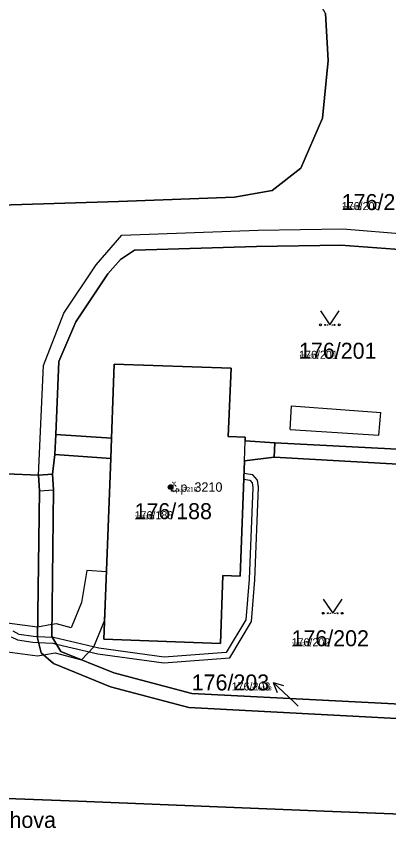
# Model space of a CAD drawing. Extents: x -759873 to -758487, y -975024 to -973516.
# Drawn here: x -759662.7 to -759623.1, y -974856.7 to -974770.4 of the extents above; entities that cross this region are included whole.
import ezdxf

# ---------------------------------------------------------------- set-up
doc = ezdxf.new("R2010")
doc.units = 0
for name, color, linetype in [('KAT_02_hranice parcel', 7, 'Continuous'), ('KAT_03_1000_st čísla parcelní', 7, 'Continuous'), ('KAT_03_1000_čísla parcelní', 7, 'Continuous'), ('KAT_03_1000_čísla popisná', 7, 'Continuous'), ('KAT_03_250_st čísla parcelní', 7, 'Continuous'), ('KAT_03_250_čísla parcelní', 7, 'Continuous'), ('KAT_03_250_čísla popisná', 7, 'Continuous'), ('KAT_03_500_st čísla parcelní', 7, 'Continuous'), ('KAT_03_500_čísla parcelní', 7, 'Continuous'), ('KAT_03_500_čísla popisná', 7, 'Continuous'), ('KAT_04_vnitřní kresba', 7, 'Continuous'), ('KAT_05_1000_značky kultur', 7, 'Continuous'), ('KAT_05_250_značky kultur', 7, 'Continuous'), ('KAT_05_500_značky kultur', 7, 'Continuous'), ('KAT_07_1000_značky budov', 7, 'Continuous'), ('KAT_07_250_značky budov', 7, 'Continuous'), ('KAT_07_500_značky budov', 7, 'Continuous'), ('KAT_10_věcná břemena', 7, 'Continuous'), ('KAT_12_pomocná šipka', 7, 'Continuous'), ('KAT_13_popis', 7, 'Continuous'), ('KAT_14_plocha_budovy', 7, 'Continuous'), ('KAT_14_plocha_pozemek', 7, 'Continuous')]:
    doc.layers.add(name, color=color, linetype=linetype)

msp = doc.modelspace()

# ---------------------------------------------------------------- linework, layer by layer
at = {"layer": 'KAT_02_hranice parcel'}
for p, q in [((-759658.47, -974814.76), (-759658.58, -974816.89)), ((-759635.26, -974817.18), (-759635.19, -974815.65)), ((-759658.82, -974818.97), (-759658.58, -974816.89)), ((-759660.31, -974819.06), (-759658.82, -974818.97))]:
    msp.add_line(p, q, dxfattribs=at)
for points in [[(-759709.76, -974789.79), (-759694.52, -974791.11), (-759689.46, -974791.19), (-759651.79, -974790.02), (-759639.49, -974789.57), (-759635.49, -974788.88), (-759632.45, -974786.48), (-759630.15, -974781.17), (-759629.53, -974775.06), (-759629.82, -974770.06), (-759631.29, -974767.42), (-759632.24, -974766.61)], [(-759658.47, -974814.76), (-759658.14, -974807.03), (-759656.32, -974802.8), (-759652.94, -974797.71), (-759651.6, -974796.18), (-759650.1, -974795.21), (-759637.14, -974794.79), (-759628.18, -974794.67), (-759619.59, -974795.29), (-759607.29, -974796.68)], [(-759635.19, -974815.65), (-759608.52, -974817.04), (-759608.26, -974816.17), (-759607.29, -974796.68)], [(-759635.19, -974815.65), (-759638.36, -974815.44), (-759638.35, -974815.04), (-759640.15, -974814.97), (-759639.83, -974807.73), (-759652.25, -974807.29), (-759652.55, -974815.16), (-759658.47, -974814.76)], [(-759660.31, -974819.06), (-759663.72, -974818.93), (-759663.58, -974816.36)], [(-759658.58, -974816.89), (-759652.63, -974817.31), (-759653.35, -974836.49), (-759640.98, -974836.96), (-759640.71, -974829.74), (-759638.9, -974829.81), (-759638.44, -974817.55), (-759635.26, -974817.18)], [(-759613.5, -974843.8), (-759613.55, -974840.04), (-759613.55, -974837.66), (-759609.96, -974830.14), (-759609.73, -974826.13), (-759609.54, -974821.02), (-759608.96, -974818.66), (-759635.26, -974817.18)], [(-759613.54, -974845.35), (-759644.32, -974843.75), (-759652.64, -974841.53), (-759658.71, -974839.08), (-759660.02, -974837.93), (-759660.42, -974836.39), (-759660.21, -974820.73), (-759660.31, -974819.06)], [(-759658.82, -974818.97), (-759658.71, -974820.63), (-759658.89, -974836.21), (-759657.92, -974837.78), (-759652.31, -974840.06), (-759644, -974842.25), (-759613.5, -974843.8)], [(-759613.51, -974855.38), (-759629.09, -974854.78), (-759656.08, -974853.68), (-759679.76, -974852.8), (-759694.68, -974852.23), (-759697.34, -974852.13), (-759701.47, -974851.98), (-759711.23, -974851.62), (-759720.36, -974851.23)]]:
    msp.add_lwpolyline(points, dxfattribs=at)
at = {"layer": 'KAT_03_1000_čísla popisná'}
msp.add_circle((-759646.27, -974820.34), 0.25, dxfattribs=at)
at = {"layer": 'KAT_03_250_čísla popisná'}
msp.add_circle((-759646.27, -974820.34), 0.0625, dxfattribs=at)
at = {"layer": 'KAT_03_500_čísla popisná'}
msp.add_circle((-759646.27, -974820.34), 0.125, dxfattribs=at)
at = {"layer": 'KAT_04_vnitřní kresba'}
for p, q in [((-759651.45, -974793.62), (-759636.96, -974793.07)), ((-759636.96, -974793.07), (-759627.97, -974792.94)), ((-759627.97, -974792.94), (-759619.61, -974793.6)), ((-759654.16, -974796.76), (-759651.45, -974793.62)), ((-759657.6, -974801.88), (-759654.16, -974796.76)), ((-759659.76, -974807.45), (-759657.6, -974801.88)), ((-759660.31, -974819.06), (-759659.76, -974807.45)), ((-759633.56, -974814.23), (-759633.42, -974811.71)), ((-759633.42, -974811.71), (-759623.95, -974812.43)), ((-759624.15, -974814.82), (-759623.95, -974812.43)), ((-759633.56, -974814.23), (-759624.15, -974814.82)), ((-759652.63, -974817.31), (-759652.55, -974815.16)), ((-759638.44, -974817.55), (-759638.36, -974815.44)), ((-759660.21, -974820.73), (-759658.71, -974820.63))]:
    msp.add_line(p, q, dxfattribs=at)
at = {"layer": 'KAT_05_1000_značky kultur'}
for points in [[(-759630.36, -974801.629), (-759629.36, -974803.13), (-759628.36, -974801.629)], [(-759630.06, -974832.239), (-759629.06, -974833.74), (-759628.06, -974832.239)]]:
    msp.add_lwpolyline(points, dxfattribs=at)
for centre in [(-759630.36, -974803.129), (-759628.36, -974803.129), (-759630.06, -974833.739), (-759628.06, -974833.739)]:
    msp.add_circle(centre, 0.1, dxfattribs=at)
at = {"layer": 'KAT_05_250_značky kultur'}
for points in [[(-759629.61, -974802.755), (-759629.36, -974803.13), (-759629.11, -974802.755)], [(-759629.31, -974833.365), (-759629.06, -974833.74), (-759628.81, -974833.365)]]:
    msp.add_lwpolyline(points, dxfattribs=at)
for centre in [(-759629.61, -974803.13), (-759629.11, -974803.13), (-759629.31, -974833.74), (-759628.81, -974833.74)]:
    msp.add_circle(centre, 0.025, dxfattribs=at)
at = {"layer": 'KAT_05_500_značky kultur'}
for points in [[(-759629.86, -974802.38), (-759629.36, -974803.13), (-759628.86, -974802.38)], [(-759629.56, -974832.99), (-759629.06, -974833.74), (-759628.56, -974832.99)]]:
    msp.add_lwpolyline(points, dxfattribs=at)
for centre in [(-759629.86, -974803.13), (-759628.86, -974803.13), (-759629.56, -974833.74), (-759628.56, -974833.74)]:
    msp.add_circle(centre, 0.05, dxfattribs=at)
at = {"layer": 'KAT_07_1000_značky budov'}
msp.add_circle((-759646.277, -974820.339), 0.175, dxfattribs=at)
at = {"layer": 'KAT_07_250_značky budov'}
msp.add_circle((-759646.272, -974820.34), 0.0437, dxfattribs=at)
at = {"layer": 'KAT_07_500_značky budov'}
msp.add_circle((-759646.273, -974820.34), 0.0875, dxfattribs=at)
at = {"layer": 'KAT_10_věcná břemena'}
msp.add_lwpolyline([(-759663.2, -974836.22), (-759662.52, -974836.56), (-759660.89, -974836.81), (-759660.3, -974836.84), (-759658.78, -974836.92), (-759658.4, -974837.01), (-759653.99, -974838.03), (-759646.99, -974838.99), (-759640, -974838.48), (-759637.69, -974834.62), (-759637.32, -974830.17), (-759636.95, -974820.34), (-759637.06, -974819.62), (-759637.54, -974819.05), (-759638.49, -974818.91), (-759638.51, -974819.51), (-759637.86, -974819.61), (-759637.62, -974819.88), (-759637.55, -974820.38), (-759637.92, -974830.13), (-759638.27, -974834.44), (-759640.36, -974837.9), (-759646.97, -974838.39), (-759653.89, -974837.43), (-759658.7, -974836.32), (-759658.83, -974836.31), (-759660.42, -974836.23), (-759660.83, -974836.21), (-759662.34, -974835.98), (-759663, -974835.64)], dxfattribs=at)
msp.add_lwpolyline([(-759653.28, -974834.54), (-759653.08, -974829.35), (-759655.16, -974829.21), (-759655.72, -974832.61), (-759656.84, -974835.27), (-759658.39, -974834.86), (-759658.88, -974834.94), (-759660.4, -974835.21), (-759676, -974833.16), (-759690.39, -974831.65), (-759690.51, -974834.65), (-759676.36, -974836.14), (-759660.4, -974838.25), (-759659.78, -974838.14), (-759658.53, -974837.92), (-759655.73, -974838.67), (-759654.43, -974837.29)], close=True, dxfattribs=at)
at = {"layer": 'KAT_12_pomocná šipka'}
for p, q in [((-759633.17, -974843.14), (-759635.365, -974841.093)), ((-759635.365, -974841.093), (-759634.291, -974841.41)), ((-759635.365, -974841.093), (-759634.974, -974842.143)), ((-759632.71, -974843.58), (-759633.17, -974843.14))]:
    msp.add_line(p, q, dxfattribs=at)
at = {"layer": 'KAT_14_plocha_budovy'}
msp.add_lwpolyline([(-759638.9, -974829.81), (-759638.44, -974817.55), (-759638.36, -974815.44), (-759638.35, -974815.04), (-759640.15, -974814.97), (-759639.83, -974807.73), (-759652.25, -974807.29), (-759652.55, -974815.16), (-759652.63, -974817.31), (-759653.35, -974836.49), (-759640.98, -974836.96), (-759640.71, -974829.74)], close=True, dxfattribs=at)
at = {"layer": 'KAT_14_plocha_pozemek'}
for points in [[(-759689.46, -974791.19), (-759651.79, -974790.02), (-759639.49, -974789.57), (-759635.49, -974788.88), (-759632.45, -974786.48), (-759630.15, -974781.17), (-759629.53, -974775.06), (-759629.82, -974770.06)], [(-759629.82, -974770.06), (-759629.53, -974775.06), (-759630.15, -974781.17), (-759632.45, -974786.48), (-759635.49, -974788.88), (-759639.49, -974789.57), (-759651.79, -974790.02), (-759689.46, -974791.19)], [(-759663.72, -974818.93), (-759660.31, -974819.06), (-759658.82, -974818.97), (-759658.58, -974816.89), (-759658.47, -974814.76), (-759658.14, -974807.03), (-759656.32, -974802.8), (-759652.94, -974797.71), (-759651.6, -974796.18), (-759650.1, -974795.21), (-759637.14, -974794.79), (-759628.18, -974794.67), (-759619.59, -974795.29)], [(-759608.52, -974817.04), (-759635.19, -974815.65), (-759635.26, -974817.18), (-759608.96, -974818.66)], [(-759679.76, -974852.8), (-759656.08, -974853.68), (-759629.09, -974854.78), (-759613.51, -974855.38), (-759613.51, -974853.96), (-759613.54, -974845.35), (-759644.32, -974843.75), (-759652.64, -974841.53), (-759658.71, -974839.08), (-759660.02, -974837.93), (-759660.42, -974836.39), (-759660.21, -974820.73), (-759660.31, -974819.06), (-759663.72, -974818.93)], [(-759558.86, -974857.64), (-759572.99, -974857.06), (-759590.79, -974856.36), (-759612.08, -974855.52), (-759613.51, -974855.38), (-759629.09, -974854.78), (-759656.08, -974853.68), (-759679.76, -974852.8)]]:
    msp.add_lwpolyline(points, dxfattribs=at)
for points in [[(-759607.29, -974796.68), (-759619.59, -974795.29), (-759628.18, -974794.67), (-759637.14, -974794.79), (-759650.1, -974795.21), (-759651.6, -974796.18), (-759652.94, -974797.71), (-759656.32, -974802.8), (-759658.14, -974807.03), (-759658.47, -974814.76), (-759652.55, -974815.16), (-759652.25, -974807.29), (-759639.83, -974807.73), (-759640.15, -974814.97), (-759638.35, -974815.04), (-759638.36, -974815.44), (-759635.19, -974815.65), (-759608.52, -974817.04), (-759608.26, -974816.17)], [(-759638.9, -974829.81), (-759638.44, -974817.55), (-759635.26, -974817.18), (-759635.19, -974815.65), (-759638.36, -974815.44), (-759638.35, -974815.04), (-759640.15, -974814.97), (-759639.83, -974807.73), (-759652.25, -974807.29), (-759652.55, -974815.16), (-759658.47, -974814.76), (-759658.58, -974816.89), (-759652.63, -974817.31), (-759653.35, -974836.49), (-759640.98, -974836.96), (-759640.71, -974829.74)], [(-759652.31, -974840.06), (-759644, -974842.25), (-759613.5, -974843.8), (-759613.55, -974840.04), (-759613.55, -974837.66), (-759609.96, -974830.14), (-759609.73, -974826.13), (-759609.54, -974821.02), (-759608.96, -974818.66), (-759635.26, -974817.18), (-759638.44, -974817.55), (-759638.9, -974829.81), (-759640.71, -974829.74), (-759640.98, -974836.96), (-759653.35, -974836.49), (-759652.63, -974817.31), (-759658.58, -974816.89), (-759658.82, -974818.97), (-759658.71, -974820.63), (-759658.89, -974836.21), (-759657.92, -974837.78)], [(-759613.5, -974843.8), (-759644, -974842.25), (-759652.31, -974840.06), (-759657.92, -974837.78), (-759658.89, -974836.21), (-759658.71, -974820.63), (-759658.82, -974818.97), (-759660.31, -974819.06), (-759660.21, -974820.73), (-759660.42, -974836.39), (-759660.02, -974837.93), (-759658.71, -974839.08), (-759652.64, -974841.53), (-759644.32, -974843.75), (-759613.54, -974845.35)]]:
    msp.add_lwpolyline(points, close=True, dxfattribs=at)

# ---------------------------------------------------------------- texts
at = {"layer": 'KAT_03_1000_st čísla parcelní'}
msp.add_text('176/188', height=1.7, dxfattribs=at).set_placement((-759650.1, -974823.75))
at = {"layer": 'KAT_03_1000_čísla parcelní'}
for s, p in [('176/200', (-759628.1, -974790.94)), ('176/201', (-759632.63, -974806.72)), ('176/202', (-759633.43, -974837.24)), ('176/203', (-759644.026, -974841.929))]:
    msp.add_text(s, height=1.7, dxfattribs=at).set_placement(p)
at = {"layer": 'KAT_03_1000_čísla popisná'}
msp.add_text('č.p. 3210', height=1, dxfattribs=at).set_placement((-759646.27, -974820.84))
at = {"layer": 'KAT_03_250_st čísla parcelní'}
msp.add_text('176/188', height=0.425, dxfattribs=at).set_placement((-759650.1, -974823.75))
at = {"layer": 'KAT_03_250_čísla parcelní'}
for s, p in [('176/200', (-759628.1, -974790.94)), ('176/201', (-759632.63, -974806.72)), ('176/202', (-759633.43, -974837.24)), ('176/203', (-759637.67, -974841.929))]:
    msp.add_text(s, height=0.425, dxfattribs=at).set_placement(p)
at = {"layer": 'KAT_03_250_čísla popisná'}
msp.add_text('č.p. 3210', height=0.25, dxfattribs=at).set_placement((-759646.27, -974820.84))
at = {"layer": 'KAT_03_500_st čísla parcelní'}
msp.add_text('176/188', height=0.85, dxfattribs=at).set_placement((-759650.1, -974823.75))
at = {"layer": 'KAT_03_500_čísla parcelní'}
for s, p in [('176/200', (-759628.1, -974790.94)), ('176/201', (-759632.63, -974806.72)), ('176/202', (-759633.43, -974837.24)), ('176/203', (-759639.789, -974841.929))]:
    msp.add_text(s, height=0.85, dxfattribs=at).set_placement(p)
at = {"layer": 'KAT_03_500_čísla popisná'}
msp.add_text('č.p. 3210', height=0.5, dxfattribs=at).set_placement((-759646.27, -974820.84))
at = {"layer": 'KAT_13_popis'}
msp.add_text('Kmochova', height=1.7, dxfattribs=at).set_placement((-759669.19, -974856.52))

doc.saveas('drawing.dxf')
